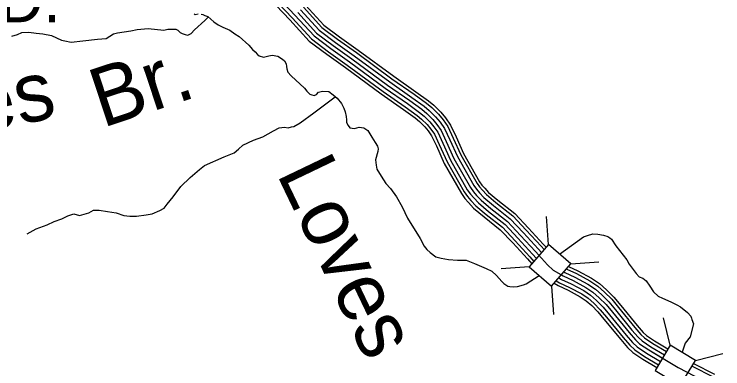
# Model space of a CAD drawing. Extents: x 1551132 to 1791609, y 378168 to 563823.
# Drawn here: x 1577706 to 1583417, y 481996 to 484852 of the extents above; entities that cross this region are included whole.
import ezdxf

# ---------------------------------------------------------------- set-up
doc = ezdxf.new("R2010")
doc.units = 0
for name, color, linetype in [('DESIGN - DRAINAGE - Bridges and Cross Drains Size Text', 7, 'Continuous'), ('DESIGN - ROW - Right-of-Way and Easement Labels', 7, 'Continuous'), ('DESIGN - TRANSPORTATION - Text', 7, 'Continuous'), ('SURVEY - CONTOURS - Index with Text', 7, 'Continuous'), ('SURVEY - DRAINAGE - Storm Sewer', 7, 'Continuous'), ('SURVEY - TRANSPORTATION - Roads Text', 7, 'Continuous')]:
    doc.layers.add(name, color=color, linetype=linetype)

msp = doc.modelspace()

# ---------------------------------------------------------------- linework, layer by layer
at = {"layer": 'DESIGN - TRANSPORTATION - Text'}
for points in [[(1577688.501, 484673.457), (1577732.591, 484688.166), (1577767.866, 484702.866), (1577823.714, 484705.808), (1577882.504, 484699.933), (1577938.353, 484694.049), (1578007.393, 484680.032), (1578086.7, 484642.748), (1578114.566, 484636.298), (1578166.364, 484627.464), (1578260.387, 484635.965), (1578376.476, 484650.107), (1578448.466, 484654.957), (1578506.99, 484692.033), (1578539.106, 484701.525), (1578645.237, 484717.834), (1578697.36, 484729.001), (1578787.383, 484737.568), (1578911.014, 484723.576), (1578945.096, 484731.034), (1579009.003, 484730.009), (1579024.853, 484721.751), (1579044.56, 484705.434), (1579060.377, 484695.175), (1579084.218, 484686.792), (1579106.117, 484682.433), (1579132.308, 484696.025), (1579158.749, 484725.609), (1579243.848, 484800.278), (1579272.022, 484829.104)], [(1579156.583, 484853.638), (1579164.508, 484849.513), (1579188.532, 484853.129)], [(1579212.498, 484852.746), (1579226.415, 484848.521), (1579242.264, 484840.262), (1579268.097, 484831.846), (1579315.354, 484789.069), (1579350.953, 484766.494), (1579388.602, 484747.877), (1579444.143, 484722.976), (1579483.633, 484694.334), (1579519.233, 484671.758), (1579598.022, 484602.465), (1579627.438, 484567.981), (1579647.121, 484549.655), (1579666.737, 484527.33), (1579680.52, 484515.104), (1579716.311, 484504.529), (1579758.444, 484515.863), (1579784.501, 484521.446), (1579830.309, 484512.704), (1579869.866, 484488.062), (1579883.649, 484475.837), (1579897.249, 484451.611), (1579900.923, 484431.544), (1579902.598, 484411.51), (1579912.165, 484385.343), (1579937.648, 484354.925), (1580045.92, 484255.148), (1580065.536, 484232.822), (1580089.119, 484208.438), (1580104.994, 484202.18), (1580124.868, 484195.855), (1580143.009, 484205.572), (1580159.267, 484223.314), (1580191.35, 484230.806), (1580241.249, 484228.005), (1580276.781, 484201.43), (1580308.314, 484174.912), (1580343.588, 484132.328), (1580362.987, 484096.002), (1580374.487, 484065.801), (1580381.87, 484027.667), (1580383.445, 484001.633), (1580385.095, 483979.599), (1580396.687, 483955.407), (1580410.345, 483935.173)], [(1577810.005, 483082.532), (1577882.57, 483123.392), (1577970.985, 483155.985), (1578027.325, 483181.094), (1578091.615, 483204.078), (1578137.931, 483227.345), (1578188.146, 483244.545), (1578231.862, 483229.837), (1578308.135, 483252.629), (1578344.434, 483274.054), (1578392.367, 483273.288), (1578458.107, 483262.229), (1578527.88, 483253.104), (1578589.437, 483230.112), (1578637.302, 483225.345), (1578691.226, 483224.478), (1578769.308, 483235.229), (1578817.398, 483244.462), (1578879.722, 483269.48), (1578915.988, 483288.905), (1578940.47, 483320.523), (1578987.394, 483381.799), (1579048.66, 483464.852), (1579125.699, 483535.645), (1579180.423, 483584.788), (1579200.648, 483600.472), (1579241.105, 483631.839), (1579398.068, 483703.35), (1579478.491, 483736.076), (1579512.924, 483765.543), (1579549.39, 483796.969), (1579633.938, 483837.628), (1579710.278, 483864.421), (1579796.917, 483911.047), (1579841.275, 483936.348), (1579885.307, 483941.648), (1579913.173, 483935.198), (1579941.289, 483944.748), (1579959.297, 483946.465), (1580011.704, 483975.64), (1580120.86, 484055.918), (1580205.791, 484120.586), (1580293.814, 484186.921)], [(1580410.345, 483935.173), (1580449.285, 483929.806), (1580487.343, 483942.09), (1580522.95, 483937.173), (1580555.808, 483914.881), (1580588.049, 483861.321), (1580615.34, 483818.87), (1580634.831, 483788.544), (1580640.464, 483766.444), (1580636.156, 483746.51), (1580619.089, 483678.75), (1580623.006, 483635.357), (1580629.847, 483602.548), (1580662.905, 483545.996), (1580701.946, 483489.345), (1580739.22, 483446.736), (1580786.094, 483379.951), (1580832.776, 483301.174), (1580877.233, 483208.421), (1580978.489, 483044.734), (1581011.471, 482984.182), (1581032.996, 482955.823), (1581058.604, 482933.406), (1581103.994, 482898.663), (1581147.768, 482887.955), (1581207.525, 482876.996), (1581279.323, 482869.838), (1581349.255, 482870.721), (1581414.737, 482843.662), (1581509.993, 482804.119), (1581555.575, 482781.377), (1581592.974, 482746.768), (1581614.59, 482724.409), (1581636.173, 482700.058), (1581651.856, 482681.8), (1581683.489, 482661.282), (1581699.963, 482658.466), (1581729.363, 482656.541), (1581761.379, 482660.032), (1581811.527, 482673.233), (1581833.027, 482681.125), (1581936.216, 482747.76)], [(1582101.671, 482918.764), (1582294.716, 483059.418), (1582325.466, 483070.702), (1582369.598, 483081.994), (1582409.505, 483079.352), (1582455.338, 483072.619), (1582491.095, 483060.043), (1582506.911, 483049.785), (1582520.736, 483039.559), (1582555.818, 482984.975), (1582643.925, 482873.514), (1582663.349, 482839.188), (1582718.081, 482764.286), (1582720.048, 482762.252), (1582743.631, 482737.86), (1582773.388, 482725.377), (1582799.029, 482704.959), (1582828.287, 482660.475), (1582857.536, 482615.99), (1582896.935, 482581.34), (1582930.626, 482564.797), (1582998.083, 482535.705), (1583047.623, 482510.896), (1583075.323, 482494.446), (1583132.538, 482449.511), (1583158.054, 482421.094), (1583165.779, 482404.96), (1583168.504, 482391.918), (1583181.02, 482358.701), (1583181.062, 482358.534), (1583153.137, 482252.073), (1583113.838, 482202.947), (1583088.972, 482128.745)]]:
    msp.add_lwpolyline(points, dxfattribs=at)
at = {"layer": 'SURVEY - CONTOURS - Index with Text'}
for points in [[(1579708.262, 485039.318), (1579927.056, 484805.412), (1580084.494, 484633.899), (1580224.733, 484528.905), (1580375.887, 484420.961), (1580664.047, 484209.33), (1580842.768, 484085.261), (1580937.191, 484016.2), (1580971.923, 483987.775), (1581015.389, 483945.09), (1581043.63, 483911.089), (1581070.629, 483872.038), (1581108.411, 483790.52), (1581172.401, 483650.433), (1581310.256, 483406.935), (1581338.772, 483367.992), (1581367.705, 483333.841), (1581408.262, 483290.032), (1581492.894, 483218.605), (1581623.79, 483116.153), (1581723.613, 483010.183), (1581841.893, 482881.113), (1581878.259, 482841.679)], [(1579726.928, 485057.002), (1579945.923, 484822.896), (1580101.819, 484653.05), (1580239.907, 484549.664), (1580390.97, 484441.786), (1580678.997, 484230.264), (1580857.692, 484106.211), (1580952.94, 484036.543), (1580989.106, 484006.942), (1581034.338, 483962.524), (1581064.137, 483926.648), (1581093.037, 483884.847), (1581131.769, 483801.27), (1581195.334, 483662.133), (1581331.889, 483420.91), (1581358.98, 483383.926), (1581386.954, 483350.9), (1581426.062, 483308.666), (1581509.118, 483238.564), (1581641.173, 483135.203), (1581742.454, 483027.692), (1581860.826, 482898.522), (1581895.192, 482861.254)], [(1579749.436, 485078.327), (1579968.656, 484843.971), (1580122.71, 484676.134), (1580258.207, 484574.69), (1580409.153, 484466.895), (1580697.013, 484255.49), (1580875.684, 484131.453), (1580971.915, 484061.068), (1581009.83, 484030.043), (1581057.179, 483983.541), (1581088.862, 483945.399), (1581120.044, 483900.298), (1581159.935, 483814.229), (1581222.967, 483676.242), (1581357.972, 483437.769), (1581383.346, 483403.127), (1581410.171, 483371.459), (1581447.511, 483331.133), (1581528.676, 483262.623), (1581662.123, 483158.17), (1581765.162, 483048.793), (1581883.643, 482919.498), (1581915.542, 482884.905)], [(1580055.004, 484923.982), (1580202.017, 484763.811), (1580327.697, 484669.717), (1580478.202, 484562.239), (1580765.428, 484351.301), (1580943.999, 484227.331), (1581043.996, 484154.196), (1581088.504, 484117.77), (1581143.911, 484063.352), (1581182.726, 484016.626), (1581222.6, 483958.949), (1581266.866, 483863.438), (1581327.923, 483729.793), (1581457.011, 483501.762), (1581475.852, 483476.037), (1581498.302, 483449.536), (1581528.96, 483416.427), (1581602.941, 483353.984), (1581741.696, 483245.381), (1581851.393, 483128.92), (1581970.307, 482999.175), (1581993.273, 482974.274)], [(1579991.397, 484865.039), (1580143.593, 484699.226), (1580276.506, 484599.715), (1580427.336, 484492.004), (1580715.029, 484280.724), (1580893.675, 484156.704), (1580990.898, 484085.594), (1581030.547, 484053.143), (1581080.02, 484004.559), (1581113.578, 483964.158), (1581147.052, 483915.74), (1581188.093, 483827.187), (1581250.608, 483690.342), (1581384.055, 483454.62), (1581407.704, 483422.327), (1581433.378, 483392.018), (1581468.961, 483353.592), (1581548.234, 483286.682), (1581683.081, 483181.138), (1581787.87, 483069.893), (1581906.467, 482940.482), (1582005.298, 482833.304), (1582050.839, 482790.769), (1582130.32, 482743.885), (1582209.918, 482707.009), (1582313.316, 482651.866), (1582370.898, 482613.215), (1582420.405, 482568.639), (1582475.812, 482513.987), (1582527.135, 482451.361), (1582661.357, 482287.74), (1582712.723, 482229.122), (1582746.363, 482196.729), (1582819.837, 482147.903), (1583056.273, 482005.258), (1583310.842, 481874.446)], [(1579991.397, 484865.039), (1580143.593, 484699.226), (1580276.506, 484599.715), (1580427.336, 484492.004), (1580715.029, 484280.724), (1580893.675, 484156.704), (1580990.898, 484085.594), (1581030.547, 484053.143), (1581080.02, 484004.559), (1581113.578, 483964.158), (1581147.052, 483915.74), (1581188.093, 483827.187), (1581250.608, 483690.342), (1581384.055, 483454.62), (1581407.704, 483422.327), (1581433.378, 483392.018), (1581468.961, 483353.592), (1581548.234, 483286.682), (1581683.081, 483181.138), (1581787.87, 483069.893), (1581906.467, 482940.482), (1581936.133, 482908.314)], [(1580014.138, 484886.106), (1580164.476, 484722.318), (1580294.806, 484624.741), (1580445.519, 484517.113), (1580733.046, 484305.958), (1580911.666, 484181.955), (1581009.881, 484110.12), (1581051.263, 484076.244), (1581102.862, 484025.576), (1581138.294, 483982.916), (1581174.06, 483931.182), (1581216.25, 483840.146), (1581278.249, 483704.443), (1581410.137, 483471.47), (1581432.062, 483441.528), (1581456.586, 483412.577), (1581490.41, 483376.051), (1581567.792, 483310.741), (1581704.039, 483204.105), (1581810.578, 483090.994), (1581929.291, 482961.465), (1581956.491, 482931.973)], [(1580036.871, 484907.181), (1580185.367, 484745.402), (1580313.106, 484649.766), (1580463.702, 484542.222), (1580751.062, 484331.184), (1580929.657, 484207.197), (1581028.855, 484134.645), (1581071.987, 484099.344), (1581125.703, 484046.593), (1581163.019, 484001.667), (1581201.068, 483946.632), (1581244.417, 483853.105), (1581305.882, 483718.551), (1581436.22, 483488.329), (1581456.428, 483460.728), (1581479.802, 483433.136), (1581511.86, 483398.518), (1581587.35, 483334.8), (1581724.988, 483227.072), (1581833.286, 483112.094), (1581952.108, 482982.441), (1581977.065, 482955.382)], [(1582173.544, 482819.429), (1582248.576, 482784.669), (1582357.998, 482726.318), (1582424.338, 482681.783), (1582479.895, 482631.766), (1582539.969, 482572.506), (1582594.192, 482506.346), (1582727.506, 482343.833), (1582775.513, 482289.04), (1582800.871, 482264.623), (1582866.252, 482221.18), (1582974.725, 482155.729)], [(1582116.062, 482752.293), (1582130.32, 482743.885), (1582209.918, 482707.009), (1582313.316, 482651.866), (1582370.898, 482613.215), (1582420.405, 482568.639), (1582475.812, 482513.987), (1582527.135, 482451.361), (1582661.357, 482287.74), (1582712.723, 482229.122), (1582746.363, 482196.729), (1582819.837, 482147.903), (1582930.067, 482081.402)], [(1582136.286, 482776.361), (1582144.745, 482771.369), (1582223.734, 482734.776), (1582329.29, 482678.483), (1582390.005, 482637.724), (1582441.671, 482591.206), (1582498.744, 482534.905), (1582551.11, 482471.02), (1582685.007, 482307.791), (1582735.172, 482250.539), (1582765.846, 482221.005), (1582836.428, 482174.096), (1582946.034, 482107.969)], [(1582156.444, 482800.461), (1582159.169, 482798.853), (1582237.559, 482762.535), (1582345.257, 482705.101), (1582409.105, 482662.241), (1582462.937, 482613.773), (1582521.686, 482555.83), (1582575.076, 482490.67), (1582708.648, 482327.841), (1582757.622, 482271.965), (1582785.338, 482245.272), (1582853.019, 482200.296), (1582962, 482134.545)], [(1582074.163, 482705.026), (1582101.471, 482688.917), (1582182.277, 482651.483), (1582281.375, 482598.631), (1582332.69, 482564.189), (1582377.872, 482523.504), (1582429.938, 482472.145), (1582479.195, 482412.052), (1582614.067, 482247.639), (1582667.824, 482186.279), (1582707.389, 482148.186), (1582786.654, 482095.51), (1582898.135, 482028.25)], [(1582095.004, 482728.726), (1582115.895, 482716.401), (1582196.102, 482679.242), (1582297.341, 482625.249), (1582351.79, 482588.706), (1582399.138, 482546.072), (1582452.879, 482493.07), (1582503.161, 482431.702), (1582637.708, 482267.69), (1582690.273, 482207.705), (1582726.881, 482172.454), (1582803.245, 482121.711), (1582914.101, 482054.826)], [(1582057.13, 482685.217), (1582089.504, 482666.116), (1582170.819, 482628.449), (1582268.117, 482576.556), (1582316.84, 482543.855), (1582360.231, 482504.787), (1582410.913, 482454.794), (1582459.304, 482395.743), (1582594.45, 482230.997), (1582649.207, 482168.512), (1582691.223, 482128.053), (1582772.888, 482073.785), (1582884.902, 482006.208)], [(1583168.828, 482017.133), (1583338.174, 481930.106)], [(1583181.303, 482038.501), (1583349.074, 481952.298)]]:
    msp.add_lwpolyline(points, dxfattribs=at)
at = {"layer": 'SURVEY - DRAINAGE - Storm Sewer'}
for p, q in [((1582012.56, 482996.22), (1581996.696, 483222.77)), ((1581856.689, 482816.883), (1581630.114, 482801.069)), ((1582191.881, 482840.341), (1582418.423, 482856.197)), ((1582035.977, 482661.062), (1582051.807, 482434.479)), ((1582993.119, 482186.341), (1582938.155, 482406.74)), ((1583196.764, 482063.971), (1583417.172, 482118.926))]:
    msp.add_line(p, q, dxfattribs=at)
for points in [[(1581856.689, 482816.883), (1582036.002, 482661.029), (1582191.881, 482840.341), (1582012.56, 482996.22)], [(1582870.757, 481982.671), (1583074.419, 481860.317), (1583196.764, 482063.971), (1582993.119, 482186.341)]]:
    msp.add_lwpolyline(points, close=True, dxfattribs=at)
at = {"layer": 'SURVEY - TRANSPORTATION - Roads Text'}
msp.add_lwpolyline([(1579991.397, 484865.039), (1580143.593, 484699.226), (1580276.506, 484599.715), (1580427.336, 484492.004), (1580715.029, 484280.724), (1580893.675, 484156.704), (1580990.898, 484085.594), (1581030.547, 484053.143), (1581080.02, 484004.559), (1581113.578, 483964.158), (1581147.052, 483915.74), (1581188.093, 483827.187), (1581250.608, 483690.342), (1581384.055, 483454.62), (1581407.704, 483422.327), (1581433.378, 483392.018), (1581468.961, 483353.592), (1581548.234, 483286.682), (1581683.081, 483181.138), (1581787.87, 483069.893), (1581906.467, 482940.482), (1582005.298, 482833.304), (1582050.839, 482790.769), (1582130.32, 482743.885), (1582209.918, 482707.009), (1582313.316, 482651.866), (1582370.898, 482613.215), (1582420.405, 482568.639), (1582475.812, 482513.987), (1582527.135, 482451.361), (1582661.357, 482287.74), (1582712.723, 482229.122), (1582746.363, 482196.729), (1582819.837, 482147.903), (1583056.273, 482005.258), (1583310.842, 481874.446)], dxfattribs=at)

# ---------------------------------------------------------------- texts
at = {"layer": 'DESIGN - DRAINAGE - Bridges and Cross Drains Size Text'}
for s, height, rotation, p in [('Br.', 474.9913, 18.289956, (1578416.066, 483934.085)), ('Jones', 474.99, 12.343892, (1576407.797, 483665.363)), ('Loves', 475.0077, 295.608908, (1579817.925, 483568.688))]:
    msp.add_text(s, height=height, rotation=rotation, dxfattribs=at).set_placement(p)
at = {"layer": 'DESIGN - ROW - Right-of-Way and Easement Labels'}
msp.add_text('RD.', height=369.9913, rotation=0.000039, dxfattribs=at).set_placement((1577227.953, 484786.626))

doc.saveas('drawing.dxf')
